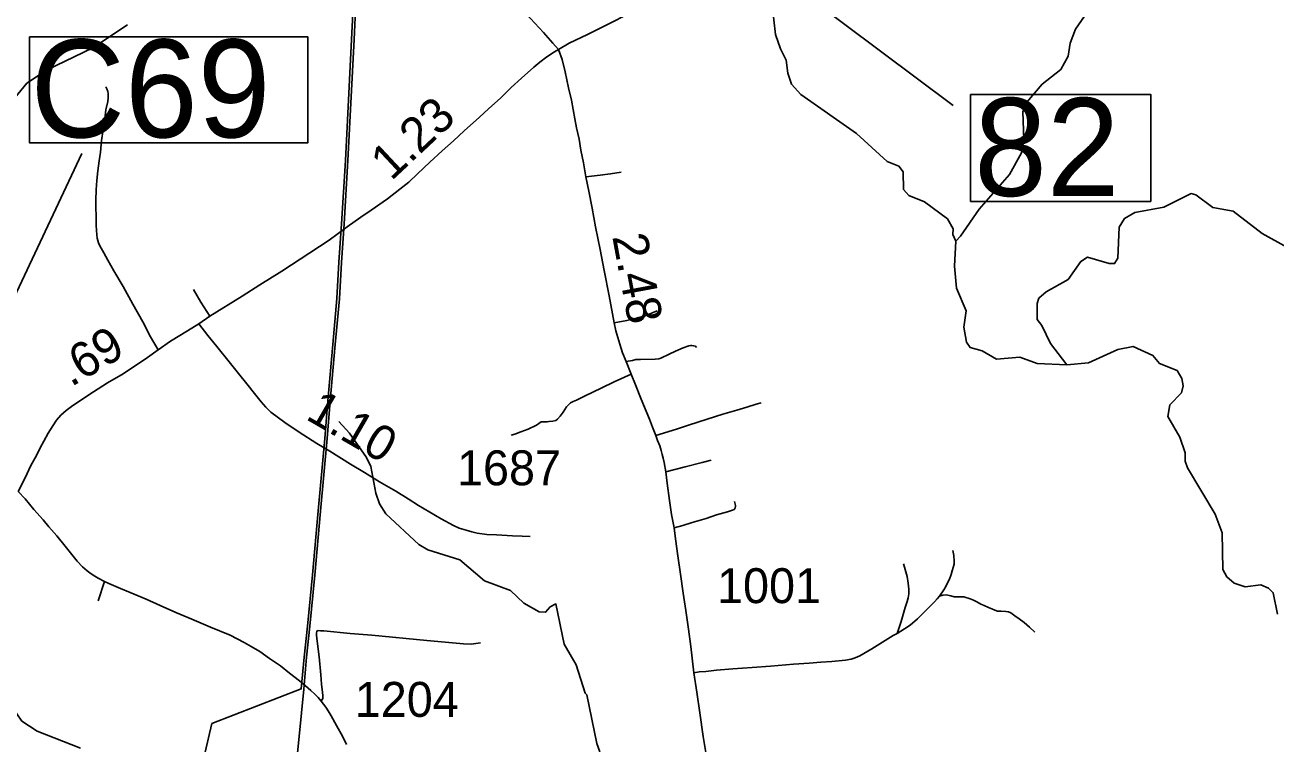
# Model space of a CAD drawing. Extents: x 2290615 to 2522933, y 819489 to 1012715.
# Drawn here: x 2385038 to 2402939, y 920524 to 930810 of the extents above; entities that cross this region are included whole.
import ezdxf

# ---------------------------------------------------------------- set-up
doc = ezdxf.new("R2010")
doc.units = 0
for name, color, linetype in [('Default', 7, 'Continuous'), ('Exist Hydrographic Creek Single Shore', 7, 'Continuous'), ('Exist Hydrographic Misc Water Feature', 7, 'Continuous'), ('Exist Road Non-System Type 51', 7, 'Continuous'), ('Exist Road Primary NC Attributed', 7, 'Continuous'), ('Exist Road Primary NC Mileage Hundredths English Label', 7, 'Continuous'), ('Exist Road Primary NC Structure Culvert Number Label', 7, 'Continuous'), ('Exist Road Primary NC Structure Standard Bridge Number Label', 7, 'Continuous'), ('Exist Road Secondary Mileage Hundredths English Label', 7, 'Continuous'), ('Exist Road Secondary Type 51 Attributed', 7, 'Continuous'), ('Exist Road Secondary Type 51 Number Label', 7, 'Continuous'), ('Exist Utilities Electrical Transmission Line', 7, 'Continuous'), ('Map Preparation Boundary City Limit Buffer Line', 7, 'Continuous')]:
    doc.layers.add(name, color=color, linetype=linetype)

msp = doc.modelspace()

# ---------------------------------------------------------------- linework, layer by layer
at = {"layer": 'Default'}
msp.add_line((2401970, 924263), (2401970, 924263), dxfattribs=at)
msp.add_line((2401970, 924263), (2401970, 924263), dxfattribs=at)
at = {"layer": 'Exist Hydrographic Creek Single Shore'}
for points in [[(2398358, 927719), (2398315, 927812), (2398322, 927895), (2398237, 928036), (2397909, 928281), (2397683, 928371), (2397607, 928459), (2397603, 928709), (2397544, 928792), (2397376, 928857), (2396938, 929259), (2396139, 929814), (2396004, 929963), (2395952, 930122), (2395932, 930305), (2395847, 930469), (2395778, 930676), (2395730, 931094), (2395721, 931150), (2395552, 931372), (2395367, 931463)], [(2399948, 925949), (2399523, 925968), (2399272, 926056), (2398939, 926029), (2398737, 926149), (2398561, 926197), (2398510, 926271), (2398474, 926489), (2398505, 926720), (2398367, 927046), (2398338, 927360), (2398358, 927719)], [(2402961, 922383), (2402899, 922689), (2402831, 922755), (2402722, 922803), (2402498, 922774), (2402339, 922823), (2402238, 922914), (2402178, 923020), (2402171, 923545), (2402067, 923810), (2401675, 924474), (2401641, 924571), (2401639, 924689), (2401561, 924912), (2401391, 925210), (2401422, 925376), (2401586, 925547), (2401610, 925646), (2401592, 925754), (2401524, 925869), (2401272, 925967), (2401179, 926082), (2400894, 926211), (2400678, 926166), (2400256, 925978), (2399948, 925949)], [(2385831, 920462), (2385212, 920706), (2384993, 920851), (2384849, 921059), (2384763, 921232)]]:
    msp.add_lwpolyline(points, dxfattribs=at)
at = {"layer": 'Exist Hydrographic Misc Water Feature'}
for points in [[(2398358, 927719), (2398424, 927787), (2398694, 928176), (2399128, 928673), (2399299, 928982), (2399330, 929174), (2399317, 929567), (2399373, 929707), (2399595, 929962), (2399859, 930174), (2399964, 930365), (2399995, 930550), (2400068, 930750), (2400337, 931139)], [(2384892, 929766), (2385064, 929977), (2385345, 930162), (2386007, 930482), (2386503, 930811)], [(2399948, 925949), (2399711, 926254), (2399590, 926512), (2399523, 926595), (2399520, 926828), (2399544, 926901), (2399651, 926994), (2399965, 927168), (2400145, 927428), (2400244, 927488), (2400553, 927399), (2400629, 927398), (2400678, 927476), (2400697, 927917), (2400770, 928044), (2400919, 928129), (2401334, 928202), (2401723, 928399), (2401790, 928382), (2402034, 928201), (2402327, 928148), (2402739, 927826), (2403092, 927634)], [(2393264, 920412), (2393221, 920529), (2393078, 921226), (2393053, 921251), (2392923, 921656), (2392752, 921954), (2392636, 922527), (2392553, 922484), (2392488, 922409), (2392396, 922415), (2392178, 922538), (2391984, 922720), (2391615, 922856), (2391261, 923160), (2390801, 923302), (2390675, 923376), (2390203, 923819), (2390109, 923960), (2390057, 924112), (2389986, 924493), (2389926, 924625), (2389679, 924973), (2389527, 925137)]]:
    msp.add_lwpolyline(points, dxfattribs=at)
at = {"layer": 'Exist Road Non-System Type 51'}
msp.add_line((2386174, 922849), (2386084, 922573), dxfattribs=at)
for points in [[(2386196, 929927), (2386209, 929899), (2386223, 929859), (2386227, 929831), (2386230, 929801), (2386230, 929769), (2386221, 929717), (2386194, 929597), (2386178, 929473), (2386156, 929310), (2386134, 929158), (2386116, 928992), (2386100, 928866), (2386082, 928722), (2386068, 928587), (2386054, 928451), (2386052, 928303), (2386053, 928209), (2386055, 928065), (2386056, 927943), (2386064, 927808), (2386071, 927762), (2386090, 927692), (2386108, 927650), (2386164, 927549), (2386225, 927446), (2386311, 927293), (2386444, 927067), (2386583, 926816), (2386723, 926563), (2386836, 926350), (2386942, 926165)], [(2393570, 928705), (2393418, 928682), (2393268, 928661), (2393063, 928637)], [(2387448, 927027), (2387554, 926846), (2387684, 926643)], [(2394084, 926721), (2393913, 926651), (2393649, 926581), (2393467, 926550)], [(2394649, 926197), (2394633, 926214), (2394607, 926219), (2394578, 926225), (2394561, 926227), (2394536, 926220), (2394456, 926190), (2394344, 926146), (2394257, 926101), (2394137, 926044), (2394109, 926033), (2394057, 926029), (2393847, 926027), (2393777, 926023), (2393733, 926012), (2393638, 925995)], [(2393710, 925816), (2393471, 925706), (2393282, 925613), (2393053, 925503), (2392931, 925444), (2392880, 925425), (2392846, 925404), (2392821, 925381), (2392785, 925347), (2392739, 925271), (2392696, 925216), (2392656, 925169), (2392632, 925151), (2392590, 925141), (2392538, 925138), (2392507, 925132), (2392426, 925131), (2392358, 925087), (2392240, 925028), (2392132, 924989), (2392049, 924958), (2391997, 924941)], [(2395571, 925404), (2395501, 925385), (2395368, 925341), (2395222, 925300), (2395026, 925243), (2394798, 925170), (2394534, 925086), (2394363, 925029), (2394063, 924936)], [(2394859, 924585), (2394728, 924552), (2394485, 924488), (2394208, 924416)], [(2395191, 923991), (2395202, 923957), (2395204, 923934), (2395204, 923922), (2395200, 923904), (2395192, 923883), (2395185, 923879), (2395161, 923869), (2395089, 923846), (2394933, 923804), (2394784, 923752), (2394585, 923695), (2394450, 923652), (2394326, 923616)], [(2398314, 923291), (2398322, 923269), (2398331, 923221), (2398336, 923137), (2398334, 923099), (2398305, 923002), (2398290, 922949), (2398265, 922883), (2398239, 922828), (2398210, 922767), (2398186, 922731), (2398122, 922641)], [(2397610, 923100), (2397625, 923056), (2397661, 922922), (2397676, 922827), (2397683, 922741), (2397683, 922673), (2397676, 922615), (2397661, 922565), (2397632, 922478), (2397614, 922410), (2397576, 922275), (2397519, 922106)], [(2398122, 922641), (2398090, 922603), (2398052, 922559), (2398008, 922514), (2397939, 922442), (2397809, 922317), (2397704, 922225), (2397625, 922171), (2397519, 922106)], [(2399486, 922122), (2399410, 922196), (2399338, 922261), (2399264, 922314), (2399203, 922359), (2399144, 922401), (2399112, 922416), (2399074, 922420), (2399007, 922422), (2398954, 922426), (2398916, 922437), (2398871, 922460), (2398827, 922477), (2398763, 922505), (2398717, 922526), (2398659, 922558), (2398611, 922581), (2398563, 922602), (2398470, 922629), (2398334, 922629), (2398286, 922646), (2398218, 922657), (2398174, 922655), (2398122, 922641)], [(2391557, 921969), (2391424, 921952), (2391311, 921955), (2390789, 922004), (2390001, 922083), (2389692, 922105), (2389312, 922144), (2389266, 922144), (2389225, 922147), (2389212, 922133), (2389208, 922116), (2389210, 922083), (2389214, 922038), (2389228, 921920), (2389246, 921773), (2389272, 921512), (2389283, 921382), (2389295, 921260), (2389298, 921218), (2389300, 921177), (2389292, 921162), (2389276, 921137)], [(2397519, 922106), (2397462, 922074), (2397348, 922006), (2397154, 921886), (2396982, 921784), (2396915, 921755), (2396862, 921736), (2396777, 921725), (2396583, 921704), (2396427, 921693), (2396260, 921681), (2396033, 921664), (2395708, 921638), (2395444, 921617), (2395167, 921600), (2394931, 921578), (2394779, 921563), (2394686, 921555), (2394610, 921544)]]:
    msp.add_lwpolyline(points, dxfattribs=at)
at = {"layer": 'Exist Road Primary NC Attributed'}
for points in [[(2392672, 930459), (2392827, 930548), (2393087, 930672), (2393381, 930822), (2393681, 930977), (2393938, 931108), (2394230, 931248), (2394515, 931387), (2394816, 931545)], [(2387525, 926537), (2387684, 926643), (2388145, 926929), (2388398, 927092), (2388713, 927289), (2389116, 927549), (2389391, 927730), (2389650, 927921), (2389845, 928062), (2389990, 928159), (2390225, 928324), (2390402, 928460), (2390528, 928564), (2390654, 928681), (2390831, 928846), (2391007, 929011), (2391169, 929151), (2391324, 929297), (2391542, 929490), (2391672, 929610), (2391845, 929768), (2391997, 929915), (2392144, 930048), (2392317, 930208), (2392403, 930280), (2392504, 930354), (2392613, 930428), (2392672, 930459)], [(2384938, 924134), (2385042, 924334), (2385120, 924509), (2385200, 924652), (2385253, 924761), (2385307, 924855), (2385368, 924969), (2385435, 925074), (2385487, 925155), (2385552, 925227), (2385626, 925296), (2385703, 925354), (2385852, 925453), (2386019, 925560), (2386220, 925690), (2386442, 925820), (2386791, 926055), (2386942, 926165), (2387119, 926285), (2387362, 926437), (2387525, 926537)]]:
    msp.add_lwpolyline(points, dxfattribs=at)
at = {"layer": 'Exist Road Primary NC Structure Culvert Number Label'}
msp.add_lwpolyline([(2385103, 930643), (2389085, 930643), (2389085, 929124), (2385103, 929124)], close=True, dxfattribs=at)
msp.add_lwpolyline([(2383884, 923884), (2383866, 924761), (2385849, 928971)], dxfattribs=at)
at = {"layer": 'Exist Road Primary NC Structure Standard Bridge Number Label'}
msp.add_line((2395513, 931761), (2398322, 929660), dxfattribs=at)
msp.add_lwpolyline([(2398570, 929816), (2401147, 929816), (2401147, 928286), (2398570, 928286)], close=True, dxfattribs=at)
at = {"layer": 'Exist Road Secondary Type 51 Attributed'}
for points in [[(2389840, 933509), (2390036, 933305), (2390306, 933015), (2390468, 932843), (2390602, 932703), (2390756, 932541), (2390967, 932310), (2391188, 932073), (2391404, 931846), (2391623, 931603), (2391863, 931344), (2392210, 930970), (2392457, 930705), (2392592, 930552), (2392672, 930459)], [(2392672, 930459), (2392726, 930317), (2392768, 930138), (2392816, 929913), (2392858, 929733), (2392907, 929467), (2392930, 929340), (2392966, 929175), (2392993, 929018), (2393029, 928836), (2393063, 928637), (2393106, 928435), (2393153, 928190), (2393201, 927924), (2393267, 927600), (2393325, 927296), (2393395, 926935), (2393467, 926550), (2393494, 926435), (2393520, 926340), (2393551, 926243), (2393589, 926120), (2393638, 925995), (2393710, 925816), (2393775, 925661), (2393845, 925483), (2393911, 925318), (2393972, 925170), (2394016, 925056), (2394063, 924936), (2394089, 924865), (2394122, 924790), (2394143, 924722), (2394157, 924668), (2394171, 924612), (2394184, 924552), (2394208, 924416), (2394226, 924254), (2394259, 924007), (2394291, 923806), (2394326, 923616), (2394344, 923460), (2394382, 923215), (2394417, 922955), (2394457, 922680), (2394496, 922432), (2394533, 922165), (2394565, 921919), (2394610, 921544), (2394650, 921267), (2394694, 920971), (2394743, 920630), (2394813, 920203)], [(2387525, 926537), (2387654, 926370), (2387785, 926210), (2387957, 925993), (2388094, 925824), (2388214, 925676), (2388322, 925540), (2388415, 925420), (2388483, 925344), (2388558, 925271), (2388755, 925122), (2388961, 924986), (2389213, 924824), (2389400, 924711), (2389697, 924525), (2389897, 924409), (2390111, 924274), (2390342, 924140), (2390519, 924033), (2390670, 923937), (2390831, 923841), (2390991, 923744), (2391170, 923648), (2391252, 923613), (2391351, 923583), (2391434, 923558), (2391510, 923541), (2391648, 923522), (2391785, 923518), (2392012, 923504), (2392152, 923497), (2392269, 923493)], [(2389639, 920518), (2389587, 920625), (2389497, 920790), (2389421, 920925), (2389378, 920997), (2389341, 921052), (2389276, 921137), (2389233, 921189), (2389181, 921242), (2389128, 921289), (2389051, 921354), (2388964, 921427), (2388823, 921537), (2388692, 921641), (2388538, 921749), (2388397, 921847), (2388276, 921920), (2388175, 921975), (2387972, 922080), (2387690, 922196), (2387427, 922310), (2387198, 922407), (2386972, 922506), (2386771, 922594), (2386544, 922693), (2386405, 922750), (2386236, 922822), (2386174, 922849), (2386087, 922897), (2386035, 922926), (2385985, 922957), (2385928, 923002), (2385863, 923057), (2385784, 923142), (2385709, 923235), (2385613, 923354), (2385494, 923501), (2385380, 923633), (2385296, 923732), (2385166, 923878), (2385039, 924030), (2384938, 924134)]]:
    msp.add_lwpolyline(points, dxfattribs=at)
at = {"layer": 'Exist Utilities Electrical Transmission Line'}
for points in [[(2387487, 919856), (2387712, 920815), (2388992, 921311), (2389034, 921768), (2389080, 922212), (2389152, 922943), (2389234, 923858), (2389330, 924895), (2389371, 925432), (2389444, 926241), (2389502, 926897), (2389531, 927416), (2389569, 927968), (2389625, 928872), (2389712, 930605), (2389751, 931448)], [(2388869, 919738), (2388959, 920633), (2389026, 921310), (2389068, 921766), (2389114, 922209), (2389186, 922940), (2389268, 923857), (2389364, 924894), (2389405, 925428), (2389478, 926239), (2389536, 926894), (2389565, 927414), (2389603, 927966), (2389659, 928871), (2389746, 930604), (2389785, 931448)]]:
    msp.add_lwpolyline(points, dxfattribs=at)
at = {"layer": 'Map Preparation Boundary City Limit Buffer Line'}
msp.add_line((2401970, 924263), (2401970, 924263), dxfattribs=at)

# ---------------------------------------------------------------- texts
at = {"layer": 'Exist Road Primary NC Mileage Hundredths English Label'}
for s, rotation, p in [('1.23', 43.1274, (2390278, 928570)), ('.69', 30.3877, (2385696, 925626))]:
    msp.add_text(s, height=500, rotation=rotation, dxfattribs=at).set_placement(p)
at = {"layer": 'Exist Road Primary NC Structure Culvert Number Label'}
msp.add_text('C69', height=1400, dxfattribs=at).set_placement((2385116, 929203))
at = {"layer": 'Exist Road Primary NC Structure Standard Bridge Number Label'}
msp.add_text('82', height=1400, dxfattribs=at).set_placement((2398620, 928365))
at = {"layer": 'Exist Road Secondary Mileage Hundredths English Label'}
for s, rotation, p in [('2.48', 280.5742, (2393440, 927785)), ('1.10', 329.9769, (2389038, 925180))]:
    msp.add_text(s, height=500, rotation=rotation, dxfattribs=at).set_placement(p)
at = {"layer": 'Exist Road Secondary Type 51 Number Label'}
for s, p in [('1687', (2391220, 924225)), ('1001', (2394941, 922539)), ('1204', (2389757, 920912))]:
    msp.add_text(s, height=500, rotation=360, dxfattribs=at).set_placement(p)

doc.saveas('drawing.dxf')
